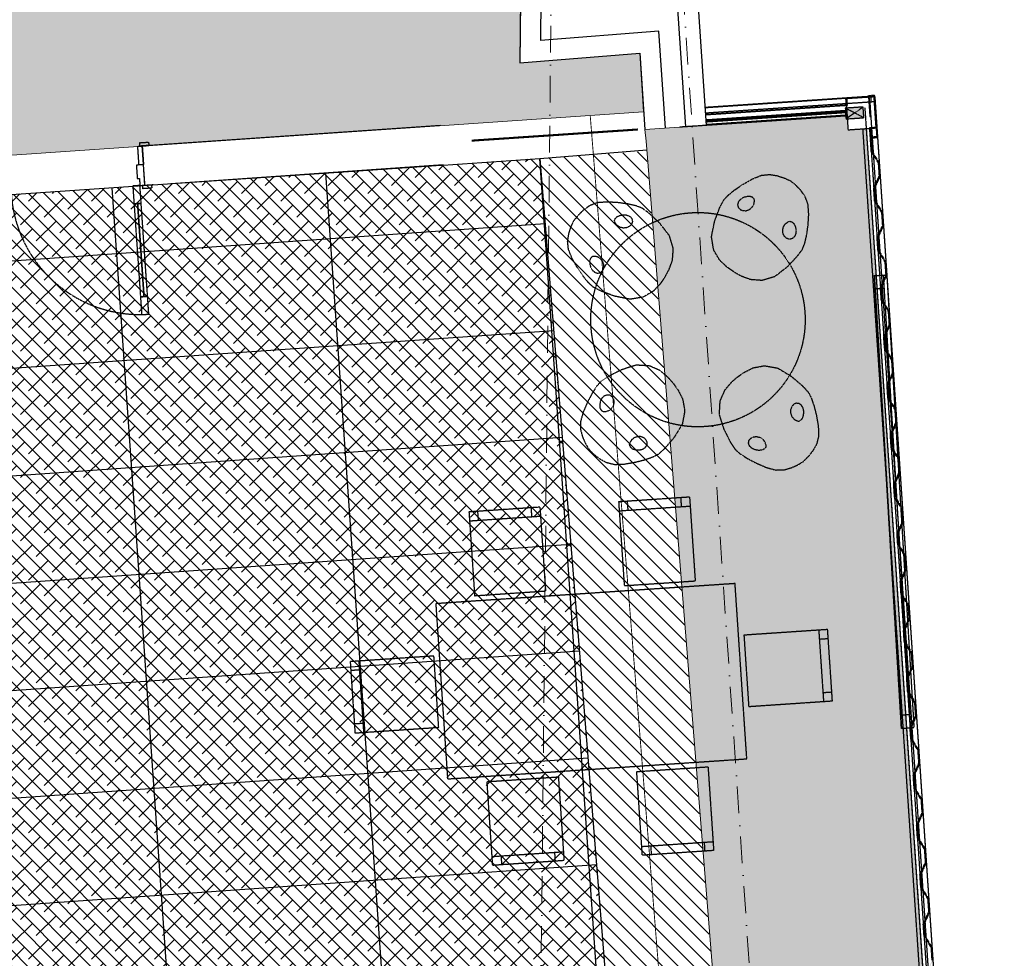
# Model space of a CAD drawing. Header units: millimetres. Extents: x -115474967 to 444143, y -74377 to 241828222.
# Tile 568 of 590: x 122287 to 127801, y 495794 to 501049. Entities that reach past the tile are written whole.
import ezdxf
from ezdxf.enums import TextEntityAlignment as Align

# ---------------------------------------------------------------- set-up
doc = ezdxf.new("R2010")
doc.units = ezdxf.units.MM
doc.header["$MEASUREMENT"] = 0
for name, pattern in [('( Dashed )', [0.75, 0.5, -0.25]), ('Block C$0$DASHED2', [0.375, 0.25, -0.125]), ('Dashed', [280, 140, -140]), ('Dot & Dashed', [280, 150, -60, 0, -70]), ('PHANTOM', [2.5, 1.25, -0.25, 0.25, -0.25, 0.25, -0.25])]:
    doc.linetypes.add(name, pattern=pattern)
for name, color, linetype in [('0-HACH', 9, 'Continuous'), ('00-2 Roof Lines', 8, 'Dashed'), ('00-2 Walls', 4, 'Continuous'), ('00-3 Elev 01', 7, 'Continuous'), ('00-3 Elev 02', 1, 'Continuous'), ('00-5 Grid 01', 9, 'PHANTOM')]:
    doc.layers.add(name, color=color, linetype=linetype)
doc.layers.add('0_cons_01', color=40, linetype='Continuous', lineweight=0, plot=False)
doc.layers.add('1HATCH', color=8, linetype='Continuous', lineweight=0)
doc.layers.add('B_FURN FIXED_Pen_No__86', color=255, linetype='Continuous', lineweight=20)
doc.styles.add('GENERATED_STYLE_2', font='arial.ttf')

# ---------------------------------------------------------------- blocks, each defined once
blk = doc.blocks.new('123')
at = {"layer": '0-HACH', "ltscale": 5, "transparency": 33554559}
h = blk.add_hatch(dxfattribs=at)
h.set_pattern_fill('ANSI31', color=9, scale=500)
h.set_pattern_definition([(45, (60221.295, -130168.736), (-44.194174, 44.194174), [])])
h.paths.add_polyline_path([(37411.6, -53523.7), (46740.8, -52775.6), (46781.3, -53371.4), (36854.2, -54170.3), (36544.4, -49619.9), (37143.1, -49580.4)])
at = {"layer": '00-2 Roof Lines', "linetype": '( Dashed )'}
for points in [[(41310.6, -54999.2), (41310.8, -55003.2), (41349.7, -55000.6), (41420, -55031.9), (41491.8, -55027.1), (41557.3, -54986.6), (41627.1, -54981.9), (41697.4, -55013.3), (41769.2, -55008.4), (41834.6, -54967.9), (41904.5, -54963.2), (41974.7, -54994.6), (42046.6, -54989.8), (42112, -54949.3), (42181.9, -54944.6), (42252.1, -54975.9), (42324, -54971.1), (42389.4, -54930.6), (42453.2, -54926.3), (42523.5, -54957.7), (42595.3, -54952.9), (42660.8, -54912.4), (42730.6, -54907.7), (42800.9, -54939), (42872.7, -54934.2), (42938.1, -54893.7), (43008, -54889), (43078.3, -54920.4), (43150.1, -54915.5), (43215.5, -54875.1), (43285.4, -54870.4), (43355.6, -54901.7), (43427.5, -54896.9), (43492.9, -54856.4), (43550.8, -54852.5), (43621, -54883.9), (43692.9, -54879), (43758.3, -54838.6), (43828.1, -54833.9), (43898.4, -54865.2), (43970.2, -54860.4), (44035.7, -54819.9), (44095.5, -54815.9), (44165.8, -54847.2), (44237.6, -54842.4), (44303.1, -54801.9), (44372.9, -54797.2), (44443.2, -54828.6), (44515, -54823.7), (44580.4, -54783.3), (44638.3, -54779.4), (44708.6, -54810.7), (44780.4, -54805.9), (44845.8, -54765.4), (44915.7, -54760.7), (44985.9, -54792.1), (45057.8, -54787.2), (45123.2, -54746.7), (45193.1, -54742), (45263.3, -54773.4), (45335.2, -54768.6), (45400.6, -54728.1), (45470.4, -54723.4), (45540.7, -54754.7), (45612.5, -54749.9), (45678, -54709.4), (45741.8, -54705.1), (45812.1, -54736.5), (45883.9, -54731.7), (45949.3, -54691.2), (46019.2, -54686.5), (46089.4, -54717.8), (46161.3, -54713), (46226.7, -54672.5), (46296.6, -54667.8), (46366.8, -54699.2), (46438.7, -54694.3), (46504.1, -54653.9), (46573.9, -54649.2), (46644.2, -54680.5), (46716, -54675.7), (46781.5, -54635.2), (46850.3, -54630.6), (46910.2, -54626.5), (46912.4, -54659.5), (46912.7, -54660.7), (46913.4, -54661.5), (46914.3, -54662.1), (46915.6, -54662.3), (47086.2, -54650.8), (47087, -54650.6), (47088.4, -54650), (47089.2, -54649), (47089.9, -54647.4), (47089.9, -54646.5), (47079.5, -54491.9), (47079.4, -54491.2), (47079, -54490.3), (47078.5, -54489.8), (47077.7, -54489.3), (47076.8, -54489.1), (47076.3, -54489.1), (47035.4, -54491.8), (47035.7, -54495.8), (47075.6, -54493.1), (47085.9, -54646.8), (46916.3, -54658.2), (46913.9, -54622.3), (46780.2, -54631.3), (46714.8, -54671.8), (46644.9, -54676.5), (46574.7, -54645.1), (46502.8, -54649.9), (46437.4, -54690.4), (46367.5, -54695.1), (46297.3, -54663.8), (46225.5, -54668.6), (46160, -54709.1), (46090.2, -54713.8), (46019.9, -54682.4), (45948.1, -54687.2), (45882.7, -54727.7), (45812.8, -54732.4), (45742.5, -54701.1), (45676.7, -54705.5), (45611.3, -54746), (45541.4, -54750.7), (45471.1, -54719.3), (45399.3, -54724.2), (45333.9, -54764.6), (45264, -54769.3), (45193.8, -54738), (45121.9, -54742.8), (45056.5, -54783.3), (44986.7, -54788), (44916.4, -54756.6), (44844.6, -54761.5), (44779.1, -54802), (44709.3, -54806.7), (44639, -54775.3), (44579.2, -54779.3), (44513.7, -54819.8), (44443.9, -54824.5), (44373.6, -54793.2), (44301.8, -54798), (44236.4, -54838.5), (44166.5, -54843.2), (44096.3, -54811.8), (44034.4, -54816), (43969, -54856.5), (43899.1, -54861.2), (43828.9, -54829.8), (43757, -54834.6), (43691.6, -54875.1), (43621.7, -54879.8), (43551.5, -54848.5), (43491.6, -54852.5), (43426.2, -54893), (43356.3, -54897.7), (43286.1, -54866.3), (43214.3, -54871.1), (43148.8, -54911.6), (43079, -54916.3), (43008.7, -54885), (42936.9, -54889.8), (42871.5, -54930.3), (42801.6, -54935), (42731.3, -54903.6), (42659.5, -54908.5), (42594.1, -54948.9), (42524.2, -54953.6), (42454, -54922.3), (42388.1, -54926.7), (42322.7, -54967.2), (42252.8, -54971.9), (42182.6, -54940.5), (42110.8, -54945.4), (42045.3, -54985.8), (41975.5, -54990.5), (41905.2, -54959.2), (41833.4, -54964), (41767.9, -55004.5), (41698.1, -55009.2), (41627.8, -54977.8), (41556, -54982.7), (41490.6, -55023.2), (41420.7, -55027.9), (41350.5, -54996.5)], [(46969.4, -54589.5), (47029.2, -54585.5), (47022.5, -54485.7), (46962.6, -54489.7)], [(47093.9, -54646.1), (47091.8, -54615.3), (46976.1, -54623.1), (46976.4, -54627.1), (47088.1, -54619.6), (47089.9, -54646.5), (46862.4, -54661.8), (46860, -54625.9), (46824.1, -54628.3), (46824.4, -54632.3), (46856.3, -54630.2), (46858.7, -54666.1), (47090.2, -54650.5), (47090.7, -54650.4), (47091.5, -54650.2), (47092.9, -54649.2), (47093.5, -54648.4), (47093.7, -54647.9), (47093.9, -54647.2)]]:
    blk.add_hatch(color=256, dxfattribs=at).paths.add_polyline_path(points)
at = {"layer": '00-3 Elev 01'}
h = blk.add_hatch(dxfattribs=at)
h.set_pattern_fill('_USER', color=256, scale=1200, angle=4, pattern_type=0)
h.set_pattern_definition([(4, (94749.2, -121076.4), (-83.708, 1197.077), [])])
h.paths.add_polyline_path([(37143, -49579.1), (46481.3, -48964.5), (46703.1, -52222.9), (46703.8, -52233), (46740.8, -52775.6), (37411.6, -53523.7), (37262.1, -51327.5), (37262, -51327.5), (37254.7, -51217.8), (37254.6, -51217.8)])
h = blk.add_hatch(dxfattribs=at)
h.set_pattern_fill('_USER', color=256, scale=600, angle=94, pattern_type=0)
h.set_pattern_definition([(94, (46481.3, -48964.5), (-598.54, -41.854), [])])
h.paths.add_polyline_path([(37143, -49579.1), (46481.3, -48964.5), (46703.1, -52222.9), (46703.8, -52233), (46740.8, -52775.6), (37411.6, -53523.7), (37262.1, -51327.5), (37262, -51327.5), (37254.7, -51217.8), (37254.6, -51217.8)])
at = {"layer": '00-3 Elev 02', "true_color": 0xc7c8ca}
h = blk.add_hatch(dxfattribs=at)
h.set_pattern_fill('ANSI38', color=9, scale=500)
h.set_pattern_definition([(45, (94749.184, -121076.4), (-44.194174, 44.194174), []), (135, (94749.184, -121076.4), (-132.58252, 44.194174), [156.25, -93.75])])
h.paths.add_polyline_path([(37143, -49579.1), (46481.3, -48964.5), (46703.1, -52222.9), (46703.8, -52233), (46740.8, -52775.6), (37411.6, -53523.7), (37262.1, -51327.5), (37262, -51327.5), (37254.7, -51217.8), (37254.6, -51217.8)])
at = {"layer": '1HATCH', "true_color": 0x636466, "transparency": 33554687}
h = blk.add_hatch(dxfattribs=at)
h.set_pattern_fill('AR-SAND', color=251, scale=50)
h.set_pattern_definition([(37.5, (94749.184, -121076.4), (-3.14967, 96.34119), [0, -76, 0, -85, 0, -81.25]), (7.5, (94749.18, -121076.4), (88.48884, 141.1073), [0, -41, 0, -68.5, 0, -26.25]), (327.5, (94687.68, -121076.4), (155.70709, 0.28295), [0, -25, 0, -90, 0, -117.5]), (317.5, (94687.68, -121076.4), (150.30633, 43.88378), [0, -12.5, 0, -59, 0, -67.5])])
h.paths.add_polyline_path([(47003.1, -53356.4), (46704.3, -49001), (46701, -48950), (49324.1, -48778.4), (49180.8, -46587.6), (49234.6, -46583.9), (49228.2, -46493.1), (54727.9, -47109.3), (54815.4, -46328.3), (55255.1, -42403.9), (64352.2, -43429.9), (63993.7, -46630), (65194.1, -46764.5), (65194.1, -52845.5), (47276.6, -52663.5), (47330.4, -53334.5)])
h = blk.add_hatch(dxfattribs=at)
h.set_pattern_fill('ANSI36', color=251, scale=500)
h.set_pattern_definition([(45, (94749.184, -121076.4), (33.14563, 121.53398), [156.25, -31.25, 0, -31.25])])
h.paths.add_polyline_path([(35305.9, -55280.8), (35403.7, -55274.2), (35405.3, -55301), (35410.3, -55376), (46908.6, -54602.6), (46901.7, -54500.8), (46979.3, -54495.6), (46903.3, -53363.1), (46838.4, -53369.7), (37452.3, -54122.4), (36854.2, -54170.3), (36773.2, -52980.9), (36429, -53004.3), (36426.3, -52964.6), (35253.6, -53043.3), (35261.8, -53165), (35164, -53171.6)])
at = {"layer": '0-HACH', "color": 9, "ltscale": 5, "transparency": 33554559}
blk.add_line((46740.8, -52775.6), (46788.7, -53373.6), dxfattribs=at)
at = {"layer": '0-HACH', "color": 9, "linetype": 'Block C$0$DASHED2', "ltscale": 5, "transparency": 33554559, "const_width": 5}
blk.add_lwpolyline([(36845.4, -49600), (37132.9, -53847), (46979.2, -53057.4)], dxfattribs=at)
at = {"layer": '00-2 Roof Lines', "linetype": '( Dashed )'}
for p, q in [((46587.1, -50495.7), (46487.3, -50502.6)), ((46487.3, -50502.6), (46490.1, -50542.5)), ((46589.8, -50535.6), (46587.1, -50495.7)), ((45966.5, -50538.6), (45866.8, -50545.5)), ((45866.8, -50545.5), (45869.5, -50585.4)), ((45969.3, -50578.5), (45966.5, -50538.6)), ((45967.9, -50558.6), (46488.7, -50522.6)), ((46490.1, -50542.5), (46589.8, -50535.6)), ((46571.9, -50551.9), (46590.9, -50550.6)), ((46575.3, -50601.8), (46571.9, -50551.9)), ((46629.7, -50532.9), (46589.8, -50535.6)), ((46589.8, -50535.6), (46591.7, -50563.6)), ((46590.9, -50550.6), (46594.3, -50600.5)), ((46591.7, -50563.6), (46706.5, -50555.7)), ((46591.7, -50563.6), (46706.5, -50555.7)), ((46591.7, -50563.6), (46706.5, -50555.7)), ((46703.7, -50515.7), (46628.9, -50520.9)), ((46628.9, -50520.9), (46629.7, -50532.9)), ((46706.5, -50555.7), (46703.7, -50515.7)), ((46704.7, -50530.7), (46809.5, -50523.5)), ((46706.5, -50555.7), (46704.7, -50530.7)), ((46706.5, -50555.7), (46811.2, -50548.4)), ((46811.2, -50548.4), (46706.5, -50555.7)), ((46706.5, -50555.7), (46811.2, -50548.4)), ((46809.5, -50523.5), (46811.2, -50548.4)), ((46810.3, -50535.4), (46829.3, -50534.1)), ((46813.8, -50585.3), (46810.3, -50535.4)), ((46811.2, -50548.4), (46813.8, -50585.3)), ((46811.2, -50548.4), (46813.8, -50585.3)), ((46811.2, -50548.4), (46813.8, -50585.3)), ((46829.3, -50534.1), (46832.7, -50584)), ((45869.5, -50585.4), (45969.3, -50578.5)), ((46594.3, -50600.5), (46575.3, -50601.8)), ((46591.7, -50563.6), (46594.3, -50600.5)), ((46591.7, -50563.6), (46594.3, -50600.5)), ((46591.7, -50563.6), (46594.3, -50600.5)), ((46832.7, -50584), (46813.8, -50585.3)), ((43877.4, -51766.2), (43874, -51716.3)), ((43528.2, -51789.7), (43927.3, -51762.9)), ((43578.1, -51786.3), (43574.7, -51736.5)), ((44712.2, -52381.6), (44739, -52780.7)), ((44715.5, -52431.5), (44765.4, -52428.1)), ((46900.5, -53324.3), (46838, -52394.4)), ((46904.5, -53324), (46842, -52394.1)), ((42833.1, -52507.9), (42859.9, -52907)), ((42836.5, -52557.7), (42786.6, -52561.1)), ((44735.6, -52730.8), (44785.5, -52727.4)), ((42856.6, -52857.1), (42806.7, -52860.4)), ((46232.3, -52935.3), (46278, -52930.7)), ((46278, -52930.7), (46319.3, -52937.3)), ((46082, -53017.6), (46128.1, -52986.4)), ((46128.1, -52986.4), (46180.2, -52956.4)), ((46180.2, -52956.4), (46232.3, -52935.3)), ((46319.3, -52937.3), (46357.7, -52949.5)), ((46357.7, -52949.5), (46393.9, -52966.1)), ((46424.8, -52991.1), (46393.9, -52966.1)), ((45144.4, -53030.8), (45110.3, -53051.3)), ((45181.3, -53014.4), (45144.4, -53030.8)), ((45221.5, -53003.3), (45181.3, -53014.4)), ((45267.5, -53002.7), (45221.5, -53003.3)), ((45321.6, -53017.8), (45267.5, -53002.7)), ((45376.7, -53041.8), (45321.6, -53017.8)), ((46045.1, -53047.7), (46082, -53017.6)), ((46452.8, -53020.2), (46424.8, -52991.1)), ((46476.9, -53054.2), (46452.8, -53020.2)), ((45057.8, -53111.6), (45082.4, -53079.6)), ((45082.4, -53079.6), (45110.3, -53051.3)), ((45426, -53067.7), (45376.7, -53041.8)), ((45466, -53093.5), (45426, -53067.7)), ((45493.6, -53117.6), (45466, -53093.5)), ((45998.5, -53117.1), (46020.4, -53074.7)), ((46020.4, -53074.7), (46045.1, -53047.7)), ((46102.7, -53085.1), (46098.6, -53100.9)), ((46114.1, -53070.6), (46102.7, -53085.1)), ((46130.4, -53060.4), (46114.1, -53070.6)), ((46149.6, -53054.9), (46130.4, -53060.4)), ((46168.4, -53053.8), (46149.6, -53054.9)), ((46182.9, -53059.3), (46168.4, -53053.8)), ((46192.3, -53068.9), (46182.9, -53059.3)), ((46190.3, -53097.2), (46193.1, -53080.8)), ((46193.1, -53080.8), (46192.3, -53068.9)), ((46493.2, -53097.3), (46476.9, -53054.2)), ((45026.3, -53192.7), (45037.6, -53148.2)), ((45037.6, -53148.2), (45057.8, -53111.6)), ((45322.1, -53131), (45330.3, -53120.4)), ((45322.7, -53142.9), (45322.1, -53131)), ((45327.3, -53158.9), (45322.7, -53142.9)), ((45330.3, -53120.4), (45344.1, -53113.3)), ((45344.1, -53113.3), (45363, -53112.4)), ((45363, -53112.4), (45382.7, -53115.6)), ((45382.7, -53115.6), (45400, -53124)), ((45400, -53124), (45413, -53137.1)), ((45413, -53137.1), (45418.8, -53152.4)), ((45520.1, -53157.3), (45493.6, -53117.6)), ((45969.9, -53193.8), (45998.5, -53117.1)), ((46098.6, -53100.9), (46102.2, -53115.8)), ((46102.2, -53115.8), (46113.2, -53126.8)), ((46113.2, -53126.8), (46128.4, -53133.4)), ((46128.4, -53133.4), (46147.3, -53133.6)), ((46147.3, -53133.6), (46165.6, -53126.7)), ((46165.6, -53126.7), (46180.6, -53113.8)), ((46180.6, -53113.8), (46190.3, -53097.2)), ((46497.3, -53153.3), (46493.2, -53097.3)), ((45028.4, -53248.8), (45026.3, -53192.7)), ((45338.7, -53174.4), (45327.3, -53158.9)), ((45355.1, -53185.5), (45338.7, -53174.4)), ((45374.1, -53190.2), (45355.1, -53185.5)), ((45392.8, -53187.9), (45374.1, -53190.2)), ((45407.2, -53179.7), (45392.8, -53187.9)), ((45416.9, -53167.5), (45407.2, -53179.7)), ((45418.8, -53152.4), (45416.9, -53167.5)), ((45557, -53230.3), (45520.1, -53157.3)), ((45952.6, -53279.8), (45969.9, -53193.8)), ((46356.1, -53222.8), (46366.7, -53206.7)), ((46366.7, -53206.7), (46380.2, -53197)), ((46380.2, -53197), (46391.2, -53192.4)), ((46391.2, -53192.4), (46404, -53196.5)), ((46404, -53196.5), (46415.3, -53207)), ((46415.3, -53207), (46422.6, -53224.4)), ((46493.6, -53213.3), (46497.3, -53153.3)), ((44768.5, -53219.6), (44795.3, -53618.7)), ((45038.8, -53308.1), (45028.4, -53248.8)), ((45583.9, -53313.8), (45557, -53230.3)), ((46351.2, -53241.9), (46356.1, -53222.8)), ((46353.2, -53261.4), (46351.2, -53241.9)), ((46361.7, -53278.2), (46353.2, -53261.4)), ((46422.6, -53224.4), (46426.3, -53244.1)), ((46426.3, -53244.1), (46424.3, -53263.2)), ((46486.1, -53268.4), (46493.6, -53213.3)), ((44771.8, -53269.5), (44821.7, -53266.1)), ((45052.4, -53362), (45038.8, -53308.1)), ((45110.6, -53311.2), (45109.1, -53331.2)), ((45115.9, -53293.1), (45110.6, -53311.2)), ((45126, -53281.4), (45115.9, -53293.1)), ((45138.2, -53275.9), (45126, -53281.4)), ((45149.7, -53279.2), (45138.2, -53275.9)), ((45164.2, -53287.4), (45149.7, -53279.2)), ((45176.5, -53302.2), (45164.2, -53287.4)), ((45183.5, -53320.7), (45176.5, -53302.2)), ((45579.9, -53385.4), (45583.9, -53313.8)), ((45964.5, -53350.4), (45952.6, -53279.8)), ((46374.4, -53289), (46361.7, -53278.2)), ((46389.1, -53293.9), (46374.4, -53289)), ((46404, -53290.5), (46389.1, -53293.9)), ((46416.4, -53279.9), (46404, -53290.5)), ((46424.3, -53263.2), (46416.4, -53279.9)), ((46462.2, -53349), (46475.4, -53314.9)), ((46475.4, -53314.9), (46486.1, -53268.4)), ((42889.4, -53345.8), (42916.3, -53744.9)), ((45068.2, -53407), (45052.4, -53362)), ((45109.1, -53331.2), (45113.2, -53350)), ((45113.2, -53350), (45122.9, -53365.6)), ((45122.9, -53365.6), (45136.4, -53374.9)), ((45151.6, -53376.6), (45165.7, -53370)), ((45165.7, -53370), (45177.1, -53357.9)), ((45177.1, -53357.9), (45183.7, -53340.3)), ((45183.7, -53340.3), (45183.5, -53320.7)), ((45967.3, -53357.9), (45964.5, -53350.4)), ((45995.2, -53405.5), (45967.3, -53357.9)), ((46433.9, -53387.4), (46462.2, -53349)), ((42892.8, -53395.7), (42842.9, -53399.1)), ((45085.1, -53439.4), (45068.2, -53407)), ((45136.4, -53374.9), (45151.6, -53376.6)), ((45555.5, -53443.5), (45577.9, -53393.1)), ((45577.9, -53393.1), (45579.9, -53385.4)), ((45999, -53411.3), (45995.2, -53405.5)), ((46039, -53449), (45999, -53411.3)), ((46377.9, -53447.1), (46433.9, -53387.4)), ((45117.5, -53474.5), (45085.1, -53439.4)), ((45179.8, -53527.5), (45117.5, -53474.5)), ((45516.9, -53491.7), (45552.4, -53449.8)), ((45552.4, -53449.8), (45555.5, -53443.5)), ((46077.4, -53475.9), (46039, -53449)), ((46077.4, -53475.9), (46118.5, -53498.4)), ((46308.5, -53500.8), (46377.9, -53447.1)), ((45254.8, -53573.1), (45179.8, -53527.5)), ((45481.7, -53522.6), (45443.4, -53549.6)), ((45481.7, -53522.6), (45516.9, -53491.7)), ((46118.5, -53498.4), (46170, -53517.5)), ((46170, -53517.5), (46177, -53518.3)), ((46177, -53518.3), (46232, -53522.2)), ((46232, -53522.2), (46239.9, -53521.4)), ((46239.9, -53521.4), (46308.5, -53500.8)), ((44791.9, -53568.8), (44841.8, -53565.4)), ((45325.3, -53586), (45254.8, -53573.1)), ((45333.2, -53585.9), (45325.3, -53586)), ((45387.5, -53575.9), (45333.2, -53585.9)), ((45394.3, -53574.3), (45387.5, -53575.9)), ((45443.4, -53549.6), (45394.3, -53574.3)), ((46978.9, -54488.6), (46916.3, -53558.7)), ((42912.9, -53695.1), (42863, -53698.4)), ((47039.2, -54491.6), (46986.2, -53703.4)), ((46986.2, -53703.4), (47039.2, -54491.6)), ((46996.4, -53702.7), (47058.8, -54631.5)), ((47079.3, -54488.9), (47026.3, -53700.7)), ((47026.3, -53700.7), (47088.8, -54629.5)), ((47026.3, -53700.7), (47079.3, -54488.9)), ((46176.9, -53778.9), (46224.5, -53751)), ((46224.5, -53751), (46231.9, -53748.2)), ((46231.9, -53748.2), (46302.6, -53736.3)), ((46302.6, -53736.3), (46388.6, -53753.6)), ((46388.6, -53753.6), (46465.2, -53782.2)), ((46982.8, -54488.4), (46930.3, -53707.1)), ((46999.5, -54494.3), (46946.5, -53706)), ((46946.5, -53706), (46999.5, -54494.3)), ((47004.8, -54486.9), (46952.2, -53705.6)), ((47008.8, -54486.6), (46956.2, -53705.4)), ((45224.5, -53805.5), (45151.6, -53842.5)), ((45308.1, -53778.7), (45224.5, -53805.5)), ((45379.6, -53782.7), (45308.1, -53778.7)), ((45387.3, -53784.7), (45379.6, -53782.7)), ((45437.8, -53807.1), (45387.3, -53784.7)), ((45444, -53810.2), (45437.8, -53807.1)), ((45485.9, -53845.7), (45444, -53810.2)), ((46133.3, -53822.7), (46171, -53782.7)), ((46171, -53782.7), (46176.9, -53778.9)), ((46465.2, -53782.2), (46507.7, -53804.1)), ((46507.7, -53804.1), (46534.6, -53828.8)), ((45151.6, -53842.5), (45111.9, -53869)), ((45516.9, -53880.9), (45485.9, -53845.7)), ((46106.5, -53861.1), (46083.9, -53902.2)), ((46106.5, -53861.1), (46133.3, -53822.7)), ((46534.6, -53828.8), (46564.8, -53865.7)), ((46564.8, -53865.7), (46596, -53911.8)), ((45087.8, -53896.5), (45061.9, -53936.6)), ((45111.9, -53869), (45087.8, -53896.5)), ((45516.9, -53880.9), (45543.9, -53919.2)), ((45543.9, -53919.2), (45568.6, -53968.3)), ((46083.9, -53902.2), (46064.9, -53953.7)), ((46449, -53912.1), (46448.8, -53931)), ((46455.6, -53896.8), (46449, -53912.1)), ((46466.6, -53885.9), (46455.6, -53896.8)), ((46481.5, -53882.3), (46466.6, -53885.9)), ((46497.3, -53886.4), (46481.5, -53882.3)), ((46511.7, -53897.8), (46497.3, -53886.4)), ((46522, -53914.1), (46511.7, -53897.8)), ((46527.4, -53933.3), (46522, -53914.1)), ((46596, -53911.8), (46626, -53963.9)), ((45061.9, -53936.6), (45036.1, -53985.8)), ((45109.9, -53979.9), (45118.3, -53962.6)), ((45118.3, -53962.6), (45131.3, -53949.6)), ((45131.3, -53949.6), (45146.6, -53943.8)), ((45146.6, -53943.8), (45161.8, -53945.6)), ((45161.8, -53945.6), (45174, -53955.3)), ((45174, -53955.3), (45182.2, -53969.8)), ((45182.2, -53969.8), (45184.5, -53988.5)), ((45568.6, -53968.3), (45570.2, -53975.1)), ((45570.2, -53975.1), (45580.1, -54029.3)), ((46064.1, -53960.7), (46060.2, -54015.7)), ((46064.9, -53953.7), (46064.1, -53960.7)), ((46448.8, -53931), (46455.7, -53949.3)), ((46455.7, -53949.3), (46468.5, -53964.3)), ((46468.5, -53964.3), (46485.2, -53974)), ((46485.2, -53974), (46501.6, -53976.8)), ((46501.6, -53976.8), (46513.5, -53976)), ((46513.5, -53976), (46523.1, -53966.6)), ((46523.1, -53966.6), (46528.6, -53952.1)), ((46528.6, -53952.1), (46527.4, -53933.3)), ((46626, -53963.9), (46647.1, -54016)), ((45036.1, -53985.8), (45012.1, -54041)), ((45106.6, -53999.6), (45109.9, -53979.9)), ((45107.6, -54018.4), (45106.6, -53999.6)), ((45114.6, -54032.2), (45107.6, -54018.4)), ((45125.2, -54040.4), (45114.6, -54032.2)), ((45168.6, -54023.8), (45153.2, -54035.3)), ((45179.7, -54007.5), (45168.6, -54023.8)), ((45184.5, -53988.5), (45179.7, -54007.5)), ((45580.1, -54029.3), (45580.3, -54037.3)), ((46060.2, -54015.7), (46060.9, -54023.6)), ((46060.9, -54023.6), (46081.6, -54092.2)), ((46647.1, -54016), (46651.6, -54061.7)), ((45012.1, -54041), (44996.9, -54095.1)), ((45137.2, -54039.9), (45125.2, -54040.4)), ((45153.2, -54035.3), (45137.2, -54039.9)), ((45580.3, -54037.3), (45567.4, -54107.8)), ((46651.6, -54061.7), (46645.1, -54103)), ((44996.9, -54095.1), (44997.5, -54141.1)), ((44997.5, -54141.1), (45008.7, -54181.3)), ((45567.4, -54107.8), (45521.8, -54182.7)), ((46081.6, -54092.2), (46135.3, -54161.6)), ((46304.2, -54145.4), (46321, -54136.9)), ((46321, -54136.9), (46340.4, -54134.9)), ((46340.4, -54134.9), (46359.6, -54139.8)), ((46359.6, -54139.8), (46375.7, -54150.4)), ((46632.8, -54141.4), (46616.3, -54177.6)), ((46645.1, -54103), (46632.8, -54141.4)), ((45008.7, -54181.3), (45025.1, -54218.2)), ((45281.7, -54198.4), (45273.5, -54212.9)), ((45296.4, -54186), (45281.7, -54198.4)), ((45314.9, -54179.1), (45296.4, -54186)), ((45334.5, -54178.9), (45314.9, -54179.1)), ((45352.1, -54185.5), (45334.5, -54178.9)), ((45364.3, -54196.8), (45352.1, -54185.5)), ((45370.8, -54211), (45364.3, -54196.8)), ((45521.8, -54182.7), (45468.7, -54245)), ((46135.3, -54161.6), (46194.9, -54217.6)), ((46288.4, -54172.8), (46293.4, -54158.1)), ((46291.9, -54187.7), (46288.4, -54172.8)), ((46302.5, -54200.1), (46291.9, -54187.7)), ((46293.4, -54158.1), (46304.2, -54145.4)), ((46375.3, -54199), (46357.9, -54206.3)), ((46385.9, -54187.7), (46375.3, -54199)), ((46375.7, -54150.4), (46385.4, -54163.9)), ((46385.4, -54163.9), (46390, -54174.9)), ((46390, -54174.9), (46385.9, -54187.7)), ((46591.2, -54208.5), (46616.3, -54177.6)), ((45025.1, -54218.2), (45045.6, -54252.2)), ((45073.9, -54280.1), (45045.6, -54252.2)), ((45273.5, -54212.9), (45270.1, -54224.4)), ((45270.1, -54224.4), (45275.6, -54236.6)), ((45275.6, -54236.6), (45287.4, -54246.7)), ((45287.4, -54246.7), (45305.5, -54252)), ((45305.5, -54252), (45325.4, -54253.4)), ((45325.4, -54253.4), (45344.2, -54249.3)), ((45344.2, -54249.3), (45359.9, -54239.6)), ((45359.9, -54239.6), (45369.1, -54226.2)), ((45369.1, -54226.2), (45370.8, -54211)), ((45468.7, -54245), (45433.7, -54277.5)), ((46194.9, -54217.6), (46233.4, -54245.9)), ((46233.4, -54245.9), (46267.5, -54259.1)), ((46319.2, -54208), (46302.5, -54200.1)), ((46338.3, -54210), (46319.2, -54208)), ((46357.9, -54206.3), (46338.3, -54210)), ((46528.1, -54260.6), (46562.2, -54236.5)), ((46562.2, -54236.5), (46591.2, -54208.5)), ((45105.9, -54304.7), (45073.9, -54280.1)), ((45142.4, -54325), (45105.9, -54304.7)), ((45401.3, -54294.4), (45356.3, -54310.2)), ((45433.7, -54277.5), (45401.3, -54294.4)), ((46267.5, -54259.1), (46314, -54269.8)), ((46314, -54269.8), (46369.1, -54277.3)), ((46369.1, -54277.3), (46429.1, -54281)), ((46429.1, -54281), (46485.1, -54276.9)), ((46485.1, -54276.9), (46528.1, -54260.6)), ((44100.2, -54336.8), (43701.1, -54363.7)), ((43751, -54360.3), (43754.4, -54410.2)), ((44050.4, -54340.2), (44053.7, -54390.1)), ((45187, -54336.3), (45142.4, -54325)), ((45243.1, -54334.2), (45187, -54336.3)), ((45302.4, -54323.8), (45243.1, -54334.2)), ((45356.3, -54310.2), (45302.4, -54323.8)), ((47079.3, -54488.9), (46901.7, -54500.8)), ((47079.3, -54488.9), (46901.7, -54500.8)), ((46901.7, -54500.8), (46912.6, -54662.5)), ((46901.7, -54500.8), (46912.6, -54662.5)), ((47022.5, -54485.7), (46962.6, -54489.7)), ((46962.6, -54489.7), (46969.4, -54589.5)), ((47029.2, -54585.5), (46962.6, -54489.7)), ((46969.4, -54589.5), (47022.5, -54485.7)), ((46978.9, -54488.6), (46982.8, -54488.4)), ((46982.8, -54488.4), (46982.9, -54488.4)), ((46982.9, -54488.4), (46983, -54488.3)), ((46983, -54488.3), (46983.3, -54488.3)), ((46983.3, -54488.3), (46983.7, -54488.3)), ((46983.7, -54488.3), (46984.1, -54488.3)), ((46984.1, -54488.3), (46984.7, -54488.2)), ((46984.7, -54488.2), (46985, -54488.2)), ((46985, -54488.2), (47006.6, -54486.8)), ((47079.3, -54488.9), (46999.5, -54494.3)), ((46999.5, -54494.3), (47079.3, -54488.9)), ((47006.6, -54486.8), (47006.9, -54486.7)), ((47006.9, -54486.7), (47007.5, -54486.7)), ((47007.5, -54486.7), (47008, -54486.7)), ((47008, -54486.7), (47008.3, -54486.6)), ((47008.3, -54486.6), (47008.6, -54486.6)), ((47008.6, -54486.6), (47008.8, -54486.6)), ((47008.8, -54486.6), (47008.8, -54486.6)), ((47029.2, -54585.5), (47022.5, -54485.7)), ((47090.2, -54650.5), (47079.3, -54488.9)), ((47090.2, -54650.5), (47079.3, -54488.9)), ((46907.2, -54582.6), (41171.1, -54968.5)), ((46907.2, -54582.6), (46912.6, -54662.5)), ((46969.4, -54589.5), (47029.2, -54585.5)), ((47058.2, -54622.6), (41043.8, -55027.2)), ((46909.9, -54622.3), (41148, -55009.9)), ((47026.3, -54594.7), (41277.3, -54981.4)), ((47058.8, -54631.5), (47088.8, -54629.5)), ((47058.8, -54631.5), (47060.3, -54652.5)), ((46912.6, -54662.5), (41176.4, -55048.3)), ((47060.3, -54652.5), (41281.3, -55041.2)), ((46085.3, -54648), (43550.6, -54800.1)), ((43625.4, -54795.6), (46010.4, -54652.4)), ((46010.4, -54652.4), (46085.3, -54648)), ((46013.4, -54702.4), (46010.4, -54652.4)), ((46085.3, -54648), (46088.2, -54697.9)), ((46085.3, -54648), (46088.2, -54697.9)), ((46085.3, -54648), (46088.2, -54697.9)), ((46912.6, -54662.5), (47090.2, -54650.5)), ((46912.6, -54662.5), (47090.2, -54650.5)), ((46089.4, -54717.8), (43554.8, -54869.9)), ((46013.4, -54702.4), (43628.4, -54845.5)), ((46088.2, -54697.9), (46013.4, -54702.4)), ((46088.2, -54697.9), (46089.4, -54717.8)), ((46088.2, -54697.9), (46089.4, -54717.8)), ((43550.6, -54800.1), (43625.4, -54795.6)), ((43550.6, -54800.1), (43553.6, -54850)), ((43550.6, -54800.1), (43553.6, -54850)), ((43550.6, -54800.1), (43553.6, -54850)), ((43625.4, -54795.6), (43628.4, -54845.5)), ((43628.4, -54845.5), (43553.6, -54850)), ((43553.6, -54850), (43554.8, -54869.9)), ((43553.6, -54850), (43554.8, -54869.9))]:
    blk.add_line(p, q, dxfattribs=at)
for points in [[(45967.9, -50558.6), (46488.7, -50522.6), (46487.3, -50502.6), (45966.5, -50538.6)], [(45969.3, -50578.5), (46490.1, -50542.5), (46488.7, -50522.6), (45967.9, -50558.6)], [(47093.9, -54646.1), (47091.8, -54615.3), (46976.1, -54623.1), (46976.4, -54627.1), (47088.1, -54619.6), (47089.9, -54646.5), (46862.4, -54661.8), (46860, -54625.9), (46824.1, -54628.3), (46824.4, -54632.3), (46856.3, -54630.2), (46858.7, -54666.1), (47090.2, -54650.5), (47090.7, -54650.4), (47091.5, -54650.2), (47092.9, -54649.2), (47093.5, -54648.4), (47093.7, -54647.9), (47093.9, -54647.2)]]:
    blk.add_lwpolyline(points, close=True, dxfattribs=at)
for points in [[(46591.7, -50563.6), (46595.1, -50611.9)], [(42252.8, -54971.9), (42322.7, -54967.2), (42388.1, -54926.7), (42454, -54922.3), (42524.2, -54953.6), (42594.1, -54948.9), (42659.5, -54908.5), (42731.3, -54903.6), (42801.6, -54935), (42871.5, -54930.3), (42936.9, -54889.8), (43008.7, -54885), (43079, -54916.3), (43148.8, -54911.6), (43214.3, -54871.1), (43286.1, -54866.3), (43356.3, -54897.7), (43426.2, -54893), (43491.6, -54852.5), (43551.5, -54848.5), (43621.7, -54879.8), (43691.6, -54875.1), (43757, -54834.6), (43828.9, -54829.8), (43899.1, -54861.2), (43969, -54856.5), (44034.4, -54816), (44096.3, -54811.8), (44166.5, -54843.2), (44236.4, -54838.5), (44301.8, -54798), (44373.6, -54793.2), (44443.9, -54824.5), (44513.7, -54819.8), (44579.2, -54779.3), (44639, -54775.3), (44709.3, -54806.7), (44779.1, -54802), (44844.6, -54761.5), (44916.4, -54756.6), (44986.7, -54788), (45056.5, -54783.3), (45121.9, -54742.8), (45193.8, -54738), (45264, -54769.3), (45333.9, -54764.6), (45399.3, -54724.2), (45471.1, -54719.3), (45541.4, -54750.7), (45611.3, -54746), (45676.7, -54705.5), (45742.5, -54701.1), (45812.8, -54732.4), (45882.7, -54727.7), (45948.1, -54687.2), (46019.9, -54682.4), (46090.2, -54713.8), (46160, -54709.1), (46225.5, -54668.6), (46297.3, -54663.8), (46367.5, -54695.1), (46437.4, -54690.4), (46502.8, -54649.9), (46574.7, -54645.1), (46644.9, -54676.5), (46714.8, -54671.8), (46780.2, -54631.3), (46913.9, -54622.3), (46916.3, -54658.2), (47085.9, -54646.8), (47075.6, -54493.1), (47035.7, -54495.8), (47035.4, -54491.8), (47076.3, -54489.1), (47076.8, -54489.1), (47077.7, -54489.3), (47078.5, -54489.8), (47079, -54490.3), (47079.4, -54491.2), (47079.5, -54491.9), (47089.9, -54646.5), (47089.9, -54647.4), (47089.2, -54649), (47088.4, -54650), (47087, -54650.6), (47086.2, -54650.8), (46915.6, -54662.3), (46914.3, -54662.1), (46913.4, -54661.5), (46912.7, -54660.7), (46912.4, -54659.5), (46910.2, -54626.5), (46850.3, -54630.6), (46781.5, -54635.2), (46716, -54675.7), (46644.2, -54680.5), (46573.9, -54649.2), (46504.1, -54653.9), (46438.7, -54694.3), (46366.8, -54699.2), (46296.6, -54667.8), (46226.7, -54672.5), (46161.3, -54713), (46089.4, -54717.8), (46019.2, -54686.5), (45949.3, -54691.2), (45883.9, -54731.7), (45812.1, -54736.5), (45741.8, -54705.1), (45678, -54709.4), (45612.5, -54749.9), (45540.7, -54754.7), (45470.4, -54723.4), (45400.6, -54728.1), (45335.2, -54768.6), (45263.3, -54773.4), (45193.1, -54742), (45123.2, -54746.7), (45057.8, -54787.2), (44985.9, -54792.1), (44915.7, -54760.7), (44845.8, -54765.4), (44780.4, -54805.9), (44708.6, -54810.7), (44638.3, -54779.4), (44580.4, -54783.3), (44515, -54823.7), (44443.2, -54828.6), (44372.9, -54797.2), (44303.1, -54801.9), (44237.6, -54842.4), (44165.8, -54847.2), (44095.5, -54815.9), (44035.7, -54819.9), (43970.2, -54860.4), (43898.4, -54865.2), (43828.1, -54833.9), (43758.3, -54838.6), (43692.9, -54879), (43621, -54883.9), (43550.8, -54852.5), (43492.9, -54856.4), (43427.5, -54896.9), (43355.6, -54901.7), (43285.4, -54870.4), (43215.5, -54875.1), (43150.1, -54915.5), (43078.3, -54920.4), (43008, -54889), (42938.1, -54893.7), (42872.7, -54934.2), (42800.9, -54939), (42730.6, -54907.7), (42660.8, -54912.4), (42595.3, -54952.9), (42523.5, -54957.7), (42453.2, -54926.3), (42389.4, -54930.6), (42324, -54971.1), (42252.1, -54975.9)]]:
    blk.add_lwpolyline(points, dxfattribs=at)
at = {"layer": '00-2 Roof Lines', "linetype": '( Dashed )', "flags": 128}
for points in [[(43556.3, -52208.8), (43955.4, -52181.9), (43923.9, -51713), (43524.8, -51739.8)], [(43267.4, -52258.2), (43380, -53934.2), (44361, -53868.3), (44248.4, -52192.3)], [(44293.1, -52409.7), (44319.9, -52808.8), (44788.9, -52777.3), (44762, -52378.2)], [(43252.2, -52479.7), (43279, -52878.8), (42810.1, -52910.3), (42783.2, -52511.2)], [(44349.4, -53247.7), (44376.2, -53646.8), (44845.2, -53615.3), (44818.4, -53216.2)], [(43308.5, -53317.7), (43335.3, -53716.8), (42866.4, -53748.3), (42839.6, -53349.2)], [(44072.1, -53917.8), (43673, -53944.6), (43704.5, -54413.5), (44103.6, -54386.7)]]:
    blk.add_lwpolyline(points, close=True, dxfattribs=at)
blk.add_lwpolyline([(46348.3, -53977, -1), (45328.8, -53344.1, -1)], format="xyb", close=True, dxfattribs=at)
at = {"layer": '00-2 Roof Lines', "linetype": '( Dashed )'}
blk.add_arc((46589.8, -50535.6), 722, 93.952, 183.952, dxfattribs=at)
at = {"layer": '00-2 Walls'}
for p, q in [((46591.7, -50563.6), (46706.5, -50555.7)), ((46706.5, -50555.7), (46811.2, -50548.4)), ((47400.9, -52779.7), (48323.8, -52788.8)), ((47454.4, -53441.5), (47401.3, -52779.4)), ((46910.8, -53477.9), (47454.4, -53441.5)), ((46918.5, -53592.6), (47578.3, -53548.4))]:
    blk.add_line(p, q, dxfattribs=at)
blk.add_lwpolyline([(37143, -49579.1), (46481.3, -48964.5), (46703.1, -52222.9), (46703.8, -52233), (46740.8, -52775.6), (37411.6, -53523.7), (37262.1, -51327.5), (37262, -51327.5), (37254.7, -51217.8), (37254.6, -51217.8)], close=True, dxfattribs=at)
for points in [[(46926.6, -52218), (46810.3, -50535)], [(47276.6, -52663.5), (47330.4, -53334.5)], [(47649.5, -53012.2), (48321.6, -53018.3), (48324.9, -52673.9), (47276.6, -52663.5)], [(47330.4, -53334.5), (46903.1, -53363.2)], [(46926.3, -53707.4), (47702.3, -53655.3)]]:
    blk.add_lwpolyline(points, dxfattribs=at)
at = {"layer": '00-5 Grid 01', "linetype": 'Dot & Dashed', "lineweight": 5}
for p, q in [((32489.8, -52683.1), (86680.5, -53237.5)), ((33015, -54574.8), (49911.7, -53424.4))]:
    blk.add_line(p, q, dxfattribs=at)
at = {"layer": '0_cons_01'}
blk.add_line((46289.7, -52937.6), (46289.7, -52937.6), dxfattribs=at)
for points in [[(47003.1, -53356.4), (46704.3, -49001), (46701, -48950), (49324.1, -48778.4), (49180.8, -46587.6), (49234.6, -46583.9), (49228.2, -46493.1), (54727.9, -47109.3), (54815.4, -46328.3), (55255.1, -42403.9), (64352.2, -43429.9), (63993.7, -46630), (65194.1, -46764.5), (65194.1, -52845.5), (47276.6, -52663.5), (47330.4, -53334.5)], [(35305.9, -55280.8), (35403.7, -55274.2), (35405.3, -55301), (35410.3, -55376), (46908.6, -54602.6), (46901.7, -54500.8), (46979.3, -54495.6), (46903.3, -53363.1), (46838.4, -53369.7), (46838.4, -53369.7), (37452.3, -54122.4), (36854.2, -54170.3), (36773.2, -52980.9), (36429, -53004.3), (36426.3, -52964.6), (35253.6, -53043.3), (35261.8, -53165), (35164, -53171.6)]]:
    blk.add_lwpolyline(points, close=True, dxfattribs=at)
blk.add_lwpolyline([(46601.7, -50708.2), (46707.1, -52233.2)], dxfattribs=at)
at = {"layer": 'B_FURN FIXED_Pen_No__86', "color": 255, "lineweight": 20, "style": 'GENERATED_STYLE_2'}
blk.add_attdef('txt', text='', height=120, rotation=273.3691, dxfattribs=at).set_placement((35588.4, -53539), align=Align.MIDDLE_CENTER)

msp = doc.modelspace()

# ---------------------------------------------------------------- block references
at = {"layer": '0_cons_01', "rotation": 90}
msp.add_blockref('123', (72424.96119, 453530.65794), dxfattribs=at)

doc.saveas('drawing.dxf')
